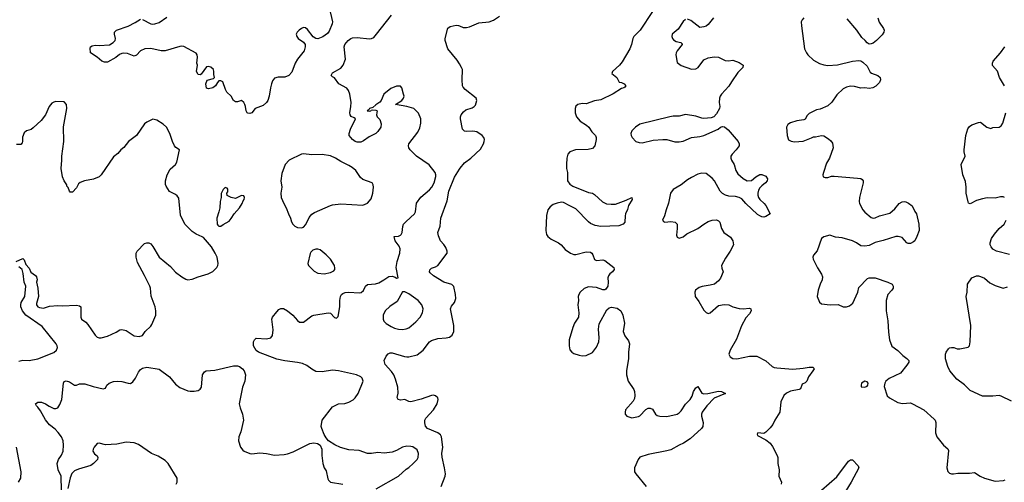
# Model space of a CAD drawing. Header units: inches. Extents: x 2001573 to 2220545, y 644482 to 846830.
# Tile 689 of 755: x 2165740 to 2175280, y 761409 to 765892. Entities that reach past the tile are written whole.
import ezdxf

# ---------------------------------------------------------------- set-up
doc = ezdxf.new("R2010")
doc.units = ezdxf.units.IN
doc.header["$MEASUREMENT"] = 0
doc.layers.add('C1766', color=7, linetype='Continuous')
doc.layers.add('C1776', color=7, linetype='Continuous')

msp = doc.modelspace()

# ---------------------------------------------------------------- linework, layer by layer
at = {"layer": 'C1766', "color": 5}
for points, elevation in [([(2168737.6, 766010), (2168770.3, 765870), (2168768.4, 765850), (2168739.9, 765780.1), (2168721.7, 765758.3), (2168676, 765724), (2168630, 765707.3), (2168610, 765709.6), (2168584.2, 765724.2), (2168530, 765797), (2168510, 765813.3), (2168490, 765814.7), (2168470, 765807.8), (2168446.4, 765790), (2168428.6, 765770), (2168419.3, 765750), (2168423.8, 765730), (2168439.1, 765710), (2168490, 765673), (2168504.4, 765650), (2168506.4, 765630), (2168494.9, 765590), (2168430.4, 765510), (2168408.2, 765470), (2168375.2, 765384.8), (2168348, 765352), (2168310, 765335.1), (2168245.2, 765334.8), (2168210, 765326), (2168190, 765299.3), (2168178.7, 765270), (2168168.6, 765230), (2168158, 765150), (2168144, 765110), (2168130, 765089.2), (2168099.8, 765060.2), (2168022, 765030), (2167990, 764988.7), (2167970, 764982), (2167950, 764985.2), (2167945.2, 764990), (2167933.2, 765010), (2167929.2, 765050), (2167921.2, 765070), (2167910, 765088.7), (2167890, 765108), (2167850, 765095.3), (2167830, 765095.3), (2167810, 765108), (2167789.2, 765150), (2167747.3, 765190), (2167734.3, 765214.3), (2167708, 765290), (2167690, 765299), (2167670, 765298), (2167656, 765284), (2167637.3, 765250), (2167610, 765232.3), (2167570, 765221.2), (2167550, 765229), (2167544, 765270), (2167555.3, 765304.7), (2167619, 765321), (2167628, 765330), (2167620.2, 765360.2), (2167621.2, 765390), (2167616, 765410), (2167592.4, 765432.4), (2167570, 765438.7), (2167550, 765434), (2167497.3, 765362.7), (2167490, 765359), (2167470, 765362), (2167454, 765390), (2167461.2, 765450), (2167457.2, 765470), (2167461.2, 765530), (2167459, 765550), (2167450, 765568), (2167330, 765633.3), (2167310, 765636.3), (2167290, 765632.6), (2167150, 765588.5), (2167110, 765591.1), (2167010, 765613.5), (2166951.4, 765608.6), (2166909.2, 765590.8), (2166870, 765547.8), (2166850, 765537.6), (2166784.7, 765564.7), (2166750, 765567.9), (2166730, 765564.1), (2166706.4, 765553.6), (2166670, 765524), (2166590, 765479.7), (2166561.2, 765481.1), (2166534, 765490), (2166489.7, 765529.7), (2166426.6, 765570), (2166423.6, 765616.4), (2166426.6, 765630), (2166440.8, 765639.2), (2166470, 765645.3), (2166510, 765642), (2166610, 765648.7), (2166646, 765670), (2166663.7, 765690), (2166669.4, 765710), (2166659.5, 765750), (2166659.5, 765770), (2166679.3, 765790), (2166789.8, 765830.2), (2166857, 765863), (2166910, 765895.5)], 340), ([(2166930, 765892.4), (2167010, 765850.4), (2167030, 765847.2), (2167050, 765850.4), (2167090, 765866), (2167164.9, 765915.1)], 340), ([(2169195.3, 761344.7), (2169409.3, 761470), (2169483.9, 761536.1), (2169510, 761552.4), (2169553.6, 761590), (2169589.6, 761630), (2169599.7, 761650), (2169604.2, 761690), (2169590, 761722.7), (2169550, 761751.8), (2169530, 761757.6), (2169490, 761758.7), (2169450, 761749.6), (2169390, 761716.9), (2169350, 761702.4), (2169271.9, 761691.9), (2169210, 761698), (2169150, 761687), (2169110, 761687), (2169030, 761716.2), (2168930, 761724.5), (2168847.9, 761747.9), (2168793.6, 761773.6), (2168732.1, 761812.1), (2168710, 761839), (2168690, 761874), (2168666, 761930), (2168662.4, 761950), (2168669.6, 762010.4), (2168770, 762140.7), (2168828, 762170), (2168890, 762173.7), (2168930, 762187), (2168970, 762208.7), (2168990, 762226.4), (2169018.9, 762270), (2169069.3, 762389.3), (2169057.7, 762417.7), (2169044, 762430), (2169002, 762450), (2168829, 762490), (2168770, 762494.6), (2168670, 762480.9), (2168610, 762484), (2168570, 762505.6), (2168521.5, 762541.5), (2168479, 762559), (2168430, 762571.1), (2168310, 762586), (2168230, 762601.2), (2168054, 762670), (2168030, 762686.6), (2168004, 762730), (2168004, 762770), (2168014, 762790), (2168030, 762806), (2168130, 762798.4), (2168172.7, 762810), (2168187.7, 762832.3), (2168194.9, 762885.1), (2168182.6, 762990), (2168189.8, 763010), (2168230, 763061.5), (2168250, 763082.4), (2168270, 763094), (2168294.5, 763094.5), (2168333, 763070), (2168387.7, 763027.7), (2168430, 762977.3), (2168450, 762960.7), (2168490, 762962), (2168570, 763021.6), (2168590, 763028.2), (2168730, 763050.5), (2168750, 763047.3), (2168790, 763006.8), (2168810, 763001), (2168824, 763016), (2168840.5, 763110), (2168840.5, 763170), (2168849.6, 763210), (2168858.4, 763230), (2168870, 763239.5), (2168892.4, 763247.6), (2168930, 763251.3), (2169030, 763243.6), (2169050, 763247.4), (2169071.4, 763268.6), (2169089.3, 763310.7), (2169110, 763326.5), (2169186.6, 763333.4), (2169218, 763342), (2169269.2, 763370), (2169315.1, 763404.9), (2169350, 763405.5), (2169377.1, 763397.1), (2169390, 763387.3), (2169406, 763390), (2169387.3, 763490), (2169397.8, 763550), (2169423.1, 763630), (2169425.4, 763670), (2169416.6, 763696.6), (2169378, 763750), (2169369.2, 763790), (2169410, 763795.3), (2169430, 763802.4), (2169436.3, 763810), (2169446.4, 763830), (2169450.9, 763889.1), (2169458.9, 763910), (2169483, 763937), (2169566, 764010), (2169575.4, 764030), (2169586.1, 764113.9), (2169627.4, 764172.6), (2169710, 764243.6), (2169734.5, 764270), (2169756.8, 764310), (2169772.5, 764372.5), (2169772.8, 764390), (2169765.6, 764410), (2169706.2, 764486.2), (2169583.6, 764570), (2169523.6, 764630), (2169511.6, 764650), (2169507.8, 764670), (2169511.6, 764690), (2169596.6, 764803.4), (2169617.1, 764842.9), (2169627.1, 764890), (2169625.1, 764930), (2169605.4, 764985.4), (2169559.3, 765030), (2169490, 765052.1), (2169382, 765070), (2169442.7, 765110), (2169459.5, 765130), (2169463.7, 765150), (2169459.3, 765170), (2169442, 765230), (2169430, 765248), (2169390, 765249), (2169335.9, 765224.1), (2169268.5, 765171.5), (2169241.6, 765110), (2169228.8, 765091.2), (2169190, 765067), (2169160.5, 765039.5), (2169127.7, 765030), (2169122.8, 765017.2), (2169107.7, 765010), (2169130, 765006.4), (2169142, 765010), (2169144, 765016), (2169160.9, 765019.1), (2169190, 765016.3), (2169204.7, 765010), (2169197.1, 764970), (2169202, 764950), (2169230, 764925.5), (2169243, 764883), (2169238, 764850), (2169210, 764807.8), (2169190.2, 764789.8), (2169124.7, 764755.3), (2169070, 764716.3), (2169046.3, 764706.3), (2169010, 764705.1), (2168990, 764711.8), (2168965.1, 764730), (2168933.2, 764770), (2168932.3, 764790), (2168943.7, 764830), (2168994, 764930), (2168981.2, 764941.2), (2168952.9, 764952.9), (2168942, 764970), (2168939.7, 764990), (2168949.8, 765050), (2168950.9, 765090), (2168939.7, 765170), (2168926.2, 765206.2), (2168910, 765229.5), (2168831.2, 765271.2), (2168790, 765329.2), (2168770, 765339), (2168759, 765350), (2168770, 765376), (2168850, 765423), (2168875.1, 765450), (2168896.2, 765510), (2168884, 765630), (2168888.7, 765650), (2168922, 765690), (2168948.7, 765710), (2168965.4, 765714.6), (2169010, 765719.3), (2169130, 765705.3), (2169150, 765708.7), (2169170, 765720.5), (2169198, 765750), (2169343.3, 765936.7)], 340), ([(2170000, 765463.9), (2169978.2, 765498.2), (2169888.1, 765608.1), (2169863.2, 765690), (2169862.4, 765710), (2169889.2, 765810.8), (2169910, 765826.4), (2169970, 765839.6), (2169990, 765836.9), (2170000, 765832.8)], 320), ([(2165704, 763550), (2165770, 763578), (2165783.5, 763563.5), (2165799.9, 763519.9), (2165830, 763482.8), (2165846.9, 763446.9), (2165892.4, 763412.4), (2165901.1, 763401.1), (2165910.6, 763370), (2165904, 763350), (2165916, 763290), (2165922, 763210), (2165903, 763143), (2165904, 763130), (2165916, 763110), (2165930, 763102), (2165970, 763097.3), (2166030, 763114.8), (2166110, 763123), (2166150, 763120.5), (2166290, 763126), (2166319.6, 763119.6), (2166332, 763110), (2166331, 763010), (2166338, 762990), (2166379.9, 762959.9), (2166399.5, 762939.5), (2166470, 762833.4), (2166490, 762815.5), (2166510, 762810.5), (2166530, 762810.5), (2166590, 762824.4), (2166674.7, 762865.3), (2166710, 762887.3), (2166730, 762890.7), (2166770, 762880.7), (2166850, 762827.3), (2166897.5, 762822.5), (2166930, 762831.3), (2166954, 762870), (2167010, 762921), (2167021.5, 762938.5), (2167058, 763030), (2167058, 763070), (2167051.6, 763110), (2167013.3, 763213.3), (2167006.6, 763290), (2167000.4, 763310), (2166950, 763413.6), (2166880.2, 763539.8), (2166869.6, 763590), (2166869.4, 763630), (2166877.2, 763650), (2166950, 763722.8), (2166970, 763730.7), (2166990, 763730.7), (2167010, 763718.8), (2167030, 763694.8), (2167090.4, 763590), (2167200.2, 763500.2), (2167250, 763443.8), (2167310, 763398.8), (2167350, 763376), (2167370, 763371), (2167410, 763376), (2167470, 763401), (2167566, 763430), (2167610, 763452), (2167649.1, 763490.9), (2167659, 763510), (2167664, 763530), (2167652.3, 763590), (2167635.1, 763630), (2167597.2, 763690), (2167520.2, 763780.2), (2167509.1, 763789.1), (2167450, 763814), (2167410, 763839.3), (2167341.2, 763910), (2167298.6, 763998.6), (2167282.7, 764162.7), (2167266.3, 764186.3), (2167250, 764199), (2167190, 764228), (2167158, 764278), (2167153.6, 764293.6), (2167153.2, 764330), (2167169.3, 764390), (2167197.6, 764442.4), (2167250, 764487.3), (2167263.7, 764510), (2167289, 764630), (2167253.8, 764653.8), (2167240.9, 764670), (2167220.7, 764710), (2167193.6, 764790), (2167161.6, 764850), (2167130, 764880.7), (2167070, 764919.3), (2167030, 764929.3), (2166970, 764898), (2166950, 764882.7), (2166870.7, 764770), (2166794.8, 764710), (2166750, 764654), (2166721, 764630), (2166690, 764594), (2166650, 764564), (2166530.4, 764389.6), (2166510.5, 764369.5), (2166454.4, 764345.6), (2166368.7, 764331.3), (2166325.1, 764314.9), (2166310, 764301.2), (2166290, 764263.7), (2166250, 764222), (2166230, 764222), (2166222, 764230), (2166210, 764266), (2166198, 764278), (2166195.3, 764290), (2166169.3, 764329.3), (2166154, 764370), (2166142, 764450), (2166149.4, 764530), (2166147.3, 764570), (2166167.2, 764712.8), (2166165.4, 764854.6), (2166196, 765030), (2166192.7, 765070), (2166170, 765095.3), (2166090, 765099), (2166070, 765094), (2166050, 765082), (2166026.8, 765050), (2165990.7, 764970), (2165946.6, 764913.4), (2165870, 764842.7), (2165850, 764829.3), (2165805.2, 764814.8), (2165783, 764797), (2165767.1, 764752.9), (2165766.8, 764710), (2165762.8, 764697.2), (2165750, 764682), (2165710, 764682)], 360), ([(2169822.7, 761370), (2169862, 761470), (2169865.1, 761490), (2169856.9, 761550), (2169832.2, 761652.2), (2169831, 761690), (2169838.7, 761750), (2169827.1, 761850), (2169816.9, 761870), (2169791.3, 761890), (2169689.7, 761930), (2169671.7, 761951.7), (2169664.4, 761984.4), (2169665.6, 762010), (2169674, 762030), (2169748.1, 762110), (2169786, 762170), (2169795.6, 762210), (2169790, 762229.2), (2169770, 762247.8), (2169750, 762252.8), (2169730, 762249.7), (2169630, 762213.5), (2169530, 762187.8), (2169511.6, 762191.6), (2169470, 762212.7), (2169430, 762206), (2169408, 762210), (2169397.2, 762230), (2169406.8, 762273.2), (2169402.9, 762330), (2169381.6, 762410), (2169366, 762450), (2169343.6, 762483.6), (2169280.4, 762550), (2169270.6, 762590), (2169289.9, 762630.1), (2169310, 762652.5), (2169330, 762664.2), (2169350, 762662.4), (2169466.8, 762626.8), (2169490, 762623.5), (2169510, 762624.8), (2169590, 762645.5), (2169648.7, 762690), (2169710, 762768.8), (2169730, 762783.1), (2169790, 762804.2), (2169871.3, 762808.7), (2169903.6, 762816.4), (2169930, 762834.8), (2169947, 762870), (2169947.3, 762930), (2169914, 763090), (2169923.8, 763116.2), (2169952, 763150), (2169965.1, 763190), (2169963.6, 763230), (2169947.6, 763307.6), (2169925.4, 763325.4), (2169850, 763349.8), (2169747.8, 763410), (2169718, 763438), (2169711.2, 763450), (2169712.8, 763467.2), (2169730, 763483.1), (2169770, 763495.8), (2169791.2, 763508.8), (2169880.3, 763630), (2169881.6, 763650), (2169870, 763684), (2169850, 763713.3), (2169815.8, 763750), (2169797.3, 763797.3), (2169789.8, 763830), (2169814, 763890), (2169819.1, 763970), (2169883, 764137), (2169898.8, 764230), (2169952.6, 764367.4), (2170000, 764442.7)], 320), ([(2165730, 762581.7), (2165770, 762592), (2165830, 762590.4), (2165915.6, 762604.4), (2166070, 762668.5), (2166097.6, 762690), (2166104.8, 762715.2), (2166103.6, 762730), (2166093.6, 762750), (2165957.7, 762917.7), (2165799.7, 763030), (2165768.4, 763070), (2165752.1, 763110), (2165750.9, 763130), (2165755.4, 763150), (2165789.7, 763210), (2165800.7, 763310), (2165782.9, 763350), (2165773.6, 763433.6), (2165762.7, 763470), (2165730, 763497.2)], 360), ([(2166145.3, 761330), (2166141, 761470), (2166112.7, 761530), (2166103.7, 761590), (2166115.1, 761630), (2166146.2, 761673.8), (2166162, 761710), (2166165.6, 761770), (2166160.5, 761810), (2166145.1, 761850), (2166113.2, 761893.2), (2166083.3, 761923.3), (2166030, 761965.1), (2165990, 762014), (2165940.8, 762100.8), (2165916.9, 762136.9), (2165902.7, 762150), (2165894, 762170), (2165915.5, 762184.5), (2165950, 762184.9), (2165990, 762170.7), (2166025.5, 762145.5), (2166070, 762124.9), (2166090, 762122.8), (2166110, 762130.8), (2166130, 762162.8), (2166148.6, 762211.4), (2166162.7, 762370), (2166170, 762384.7), (2166190, 762394), (2166221.4, 762381.4), (2166271.6, 762351.6), (2166290, 762351.3), (2166318, 762362), (2166370, 762363), (2166450, 762336.4), (2166550, 762313.4), (2166570, 762322.8), (2166584.5, 762350), (2166606, 762370), (2166650, 762384.9), (2166690, 762387.8), (2166730, 762384.6), (2166790, 762368.4), (2166812.7, 762367.3), (2166835.8, 762384.2), (2166860.3, 762419.7), (2166890, 762477.1), (2166910, 762501.3), (2166930, 762516), (2166970, 762524.2), (2167090, 762504.9), (2167190, 762430.4), (2167250, 762361.3), (2167290, 762328.7), (2167370, 762295.6), (2167390, 762291.6), (2167430, 762292.9), (2167470, 762299.5), (2167490, 762310.6), (2167499.7, 762330), (2167511.8, 762450), (2167530, 762479.1), (2167547.8, 762490), (2167630, 762497.3), (2167810, 762538.5), (2167850, 762538), (2167870.8, 762530), (2167898.8, 762510), (2167914.8, 762490), (2167926.8, 762450), (2167921.3, 762390), (2167899, 762330), (2167866.9, 762170), (2167874.7, 762130), (2167899.6, 762070), (2167907.4, 762010), (2167881.2, 761898.8), (2167863.7, 761850), (2167859.3, 761810), (2167878, 761750), (2167900.6, 761720.6), (2167914.8, 761710), (2167970, 761688.2), (2167990, 761686.2), (2168065, 761695), (2168130, 761688.6), (2168210, 761673.8), (2168302.2, 761677.8), (2168335.4, 761684.6), (2168390, 761705.3), (2168550, 761786.4), (2168590, 761790.5), (2168624.5, 761784.5), (2168650.4, 761770.4), (2168668, 761730), (2168666.4, 761670), (2168675.5, 761590), (2168690.4, 761550.4), (2168710, 761522), (2168724.5, 761444.5), (2168730.7, 761430.7), (2168750, 761411.3), (2168870, 761390.4)], 340), ([(2165727.8, 761410), (2165751.2, 761450), (2165752.6, 761510), (2165709.3, 761749.3)], 360), ([(2167256.8, 761390), (2167264.8, 761410), (2167265.6, 761450), (2167178.2, 761590), (2167150, 761619.2), (2167081.4, 761661.4), (2167016.3, 761690), (2166890, 761775.1), (2166850, 761790.9), (2166770, 761796.8), (2166681.4, 761778.6), (2166571.1, 761771.1), (2166510, 761789.6), (2166490, 761785.1), (2166460.5, 761750), (2166450.6, 761730), (2166448, 761710), (2166463.8, 761683.8), (2166490, 761664.7), (2166497.3, 761650), (2166494.8, 761630), (2166456, 761590), (2166428, 761572), (2166310, 761536.9), (2166270, 761519.1), (2166254.6, 761505.4), (2166245.6, 761494.4), (2166227.4, 761452.6), (2166205, 761350)], 340)]:
    msp.add_lwpolyline(points, dxfattribs=dict(at, elevation=elevation))
for points, elevation in [([(2168490, 764593.2), (2168470, 764589.3), (2168350.4, 764529.6), (2168310.4, 764489.6), (2168279.9, 764400.1), (2168270.5, 764330), (2168280.5, 764270), (2168270.6, 764210), (2168274, 764170), (2168299.1, 764110), (2168322, 764070), (2168343, 764010), (2168364.9, 763970), (2168372.8, 763932.8), (2168386, 763910), (2168406, 763890), (2168430, 763877.3), (2168470, 763874), (2168490, 763882.8), (2168513.1, 763906.9), (2168543.9, 763976.1), (2168570, 764006.8), (2168595.5, 764024.5), (2168750, 764092.7), (2168770, 764099.3), (2168850, 764106.4), (2169064.1, 764095.9), (2169110, 764114), (2169144.4, 764155.6), (2169162, 764210), (2169169.2, 764270), (2169165.2, 764290), (2169154, 764310), (2169063, 764343), (2169042.7, 764362.7), (2168997, 764430), (2168960.6, 764460.6), (2168930, 764479.7), (2168850, 764516.9), (2168799.3, 764550), (2168750, 764571.3), (2168670, 764586), (2168570, 764583.7)], 360), ([(2167730, 764266), (2167710, 764246), (2167692.7, 764207.3), (2167692, 764170), (2167681, 764130), (2167678.8, 764070), (2167670.8, 764030), (2167651, 763970), (2167651.6, 763911.6), (2167659.6, 763899.6), (2167670, 763892), (2167690, 763892), (2167710, 763906), (2167770, 763940.7), (2167790, 763964), (2167817, 764010), (2167869, 764070), (2167895.3, 764110), (2167904, 764136), (2167915.3, 764150), (2167918, 764170), (2167910, 764186), (2167890, 764188), (2167830, 764158), (2167788.9, 764168.9), (2167748.4, 764188.4), (2167746, 764210), (2167755.3, 764224.7), (2167755.3, 764250), (2167750, 764258)], 360), ([(2168630, 763669.3), (2168610.7, 763669.3), (2168580.7, 763659.3), (2168560.7, 763639.3), (2168554.4, 763625.6), (2168531.3, 763530), (2168538, 763510), (2168594.4, 763454.4), (2168630, 763435.8), (2168690, 763430.4), (2168750, 763441.6), (2168782, 763458), (2168793.2, 763470), (2168794.8, 763485.2), (2168789.5, 763510), (2168751.4, 763570), (2168710, 763614), (2168650, 763662.7)], 360), ([(2169450, 763255.3), (2169397.3, 763162.7), (2169326.3, 763113.7), (2169280.3, 763070), (2169261.7, 763030), (2169260.3, 762990), (2169269.4, 762969.4), (2169289.3, 762949.3), (2169338, 762918), (2169370, 762903.1), (2169410, 762893.1), (2169450, 762890.3), (2169484.2, 762895.8), (2169510, 762906.7), (2169576.6, 762963.4), (2169618.7, 763010), (2169641.6, 763050), (2169649.6, 763090), (2169635.6, 763130), (2169600.9, 763170), (2169510, 763235.1), (2169470, 763254)], 340)]:
    msp.add_lwpolyline(points, close=True, dxfattribs=dict(at, elevation=elevation))
at = {"layer": 'C1776', "color": 5}
for points, elevation in [([(2170000, 765832.8), (2170037.4, 765817.4), (2170070, 765814.7), (2170098.3, 765821.7), (2170190, 765862.7), (2170290, 765871.1), (2170330, 765886.5), (2170390, 765927.1)], 320), ([(2171870, 765971.6), (2171753.1, 765790), (2171691.7, 765730), (2171681.5, 765710), (2171669, 765651), (2171651.6, 765608.4), (2171576.7, 765483.3), (2171550.3, 765449.7), (2171484, 765390), (2171476, 765370), (2171526, 765330), (2171547.5, 765287.5), (2171570, 765282.8), (2171596, 765270), (2171612, 765250), (2171603.6, 765236.4), (2171594, 765230), (2171570, 765226), (2171490, 765171.8), (2171370, 765114), (2171310, 765104.2), (2171230, 765077.7), (2171190, 765078.5), (2171149, 765071), (2171127.2, 765052.8), (2171120.4, 765030), (2171120.4, 764990), (2171133.4, 764950), (2171170, 764907.3), (2171230.4, 764870.4), (2171254.8, 764850), (2171283.9, 764803.9), (2171318, 764770), (2171326.7, 764750), (2171324.9, 764730), (2171312.2, 764670), (2171290, 764645.1), (2171247.2, 764632.8), (2171124.7, 764630), (2171070, 764611.5), (2171050.4, 764590), (2171040.3, 764550), (2171036.5, 764490), (2171038.7, 764450), (2171048.6, 764410), (2171049, 764329), (2171070, 764297.1), (2171099.4, 764279.4), (2171250, 764217.1), (2171290, 764210.4), (2171310, 764199.1), (2171386, 764126), (2171427.1, 764107.1), (2171470, 764103.2), (2171514.3, 764105.7), (2171615.8, 764144.2), (2171670.4, 764170.4), (2171674.9, 764150), (2171637.3, 764090), (2171628, 764052), (2171610.4, 764009.6), (2171605.5, 763990), (2171603.8, 763930), (2171587.3, 763910), (2171544.4, 763895.6), (2171370, 763886.6), (2171316.3, 763896.3), (2171270, 763916.9), (2171250, 763932.6), (2171130, 764059.3), (2171070, 764086.6), (2171010, 764120.9), (2170990, 764123.1), (2170946.1, 764113.9), (2170910, 764099.7), (2170880.2, 764079.8), (2170857.6, 764050), (2170844.9, 763995), (2170838.2, 763850), (2170845.3, 763810), (2170857.6, 763790), (2170890, 763764.9), (2170962, 763730), (2170987.7, 763710), (2171025.5, 763665.5), (2171076, 763630), (2171110, 763618), (2171130, 763617.1), (2171230, 763642.4), (2171270, 763639.1), (2171282.8, 763630), (2171292.8, 763612.8), (2171308.3, 763568.3), (2171330, 763559.1), (2171390, 763563.7), (2171410, 763559.5), (2171498, 763490), (2171500.5, 763470), (2171484.9, 763450), (2171456.3, 763430), (2171443.8, 763410), (2171437.6, 763390), (2171441.7, 763350), (2171438.7, 763310), (2171419.5, 763280.5), (2171410, 763274.5), (2171390, 763273.6), (2171330, 763297.4), (2171250, 763303.1), (2171210, 763286.3), (2171170.4, 763250), (2171158.7, 763230), (2171152, 763210), (2171153.4, 763170), (2171147.2, 763130), (2171157.4, 763050), (2171153.4, 763010), (2171115.3, 762950), (2171099.6, 762910), (2171064.4, 762790), (2171062.8, 762730), (2171071.4, 762691.4), (2171090, 762670.4), (2171110, 762658), (2171160.2, 762640.2), (2171190, 762634), (2171230, 762637.8), (2171290, 762666.7), (2171330, 762717.6), (2171350.7, 762770), (2171354.6, 762810), (2171348.3, 762891.7), (2171354.1, 762945.8), (2171430, 763081), (2171450, 763099.1), (2171474.8, 763105.2), (2171530, 763096.4), (2171564.9, 763070), (2171584.4, 763030), (2171600.3, 762950), (2171586, 762870), (2171603.8, 762830), (2171639.8, 762779.8), (2171649.1, 762750), (2171639.6, 762670), (2171639.2, 762610), (2171618.3, 762490), (2171618.7, 762450), (2171637.1, 762390), (2171688.9, 762308.9), (2171695.8, 762290), (2171700.3, 762250), (2171697.4, 762222.6), (2171684, 762196), (2171610.6, 762110), (2171605.5, 762090), (2171608, 762070), (2171624, 762050), (2171670, 762035.3), (2171734.6, 762045.4), (2171750, 762052.7), (2171806.6, 762113.4), (2171830, 762127.7), (2171850, 762127.7), (2171870, 762118.8), (2171900.7, 762070), (2171918, 762058), (2171942, 762050), (2172010, 762047.6), (2172110, 762070.3), (2172130, 762081.1), (2172150, 762101.3), (2172190, 762166.3), (2172236.8, 762210), (2172256.1, 762243.9), (2172270, 762290.4), (2172290, 762324.4), (2172310, 762337.3), (2172350, 762273.4), (2172370, 762265.5), (2172408.8, 762268.9), (2172510, 762291.9), (2172541, 762290), (2172578, 762270), (2172470, 762225.6), (2172396.9, 762150), (2172353.4, 762090), (2172344.9, 762070), (2172346, 762050), (2172361.6, 761990), (2172360.5, 761950), (2172347.7, 761930), (2172236.4, 761830), (2172171.9, 761788.1), (2172130, 761769.7), (2172050, 761724.8), (2172010, 761712.7), (2171830, 761678.5), (2171750, 761651.5), (2171733, 761630), (2171697.1, 761550), (2171697.1, 761510), (2171708.2, 761490), (2171810, 761368.8)], 320), ([(2172190, 765892.7), (2172170, 765874), (2172119.1, 765800.9), (2172061, 765750), (2172058.8, 765730), (2172064, 765710), (2172074.9, 765694.9), (2172100.6, 765680.6), (2172144.7, 765670), (2172157.3, 765657.3), (2172158.8, 765650), (2172110.4, 765590), (2172100.4, 765570), (2172097.1, 765550), (2172110, 765478), (2172148.3, 765448.3), (2172250, 765413), (2172290, 765414.4), (2172314, 765430), (2172370, 765501.6), (2172410, 765521.6), (2172470, 765533.4), (2172510, 765527.7), (2172575.2, 765495.2), (2172606.8, 765493.2), (2172650, 765498.8), (2172710, 765477.3), (2172750.7, 765450), (2172746.8, 765430), (2172698.6, 765381.4), (2172635.3, 765290), (2172612.4, 765247.6), (2172539.1, 765170), (2172527.3, 765150), (2172520.7, 765130), (2172517.3, 765090), (2172522.8, 765050), (2172521, 765030), (2172490, 764978), (2172464.7, 764950), (2172439.9, 764940.1), (2172370, 764933.3), (2172350, 764936.3), (2172290, 764958.3), (2172190, 764974), (2172130, 764958.3), (2172070, 764956), (2172038, 764950), (2171750, 764878), (2171707.3, 764850), (2171670, 764813.2), (2171661.6, 764790), (2171663, 764770), (2171674, 764750), (2171710, 764710.7), (2171740.6, 764700.6), (2171770, 764699.5), (2171876.8, 764723.2), (2171971.8, 764731.8), (2172009.4, 764729.4), (2172087.3, 764707.3), (2172130, 764708), (2172170, 764716.1), (2172250, 764749.1), (2172330, 764759.1), (2172369.3, 764770), (2172508.7, 764830), (2172530, 764851), (2172550, 764856), (2172570, 764854.8), (2172605.2, 764825.2), (2172700.7, 764710), (2172710.6, 764690), (2172710.4, 764670), (2172681.3, 764630), (2172643.7, 764590), (2172631.9, 764570), (2172630.3, 764550), (2172637.6, 764530), (2172662.6, 764490), (2172680.3, 764430), (2172697.8, 764397.8), (2172750, 764352.2), (2172790, 764331.8), (2172830, 764334.4), (2172872.7, 764370), (2172910.4, 764390.4), (2172931.7, 764391.7), (2172970, 764374.8), (2172986, 764350), (2172981, 764330), (2172966, 764310), (2172930, 764282.7), (2172910, 764261.2), (2172899, 764241), (2172890.4, 764210), (2172890.4, 764190), (2172897.1, 764170), (2172910.5, 764150), (2172953, 764110), (2172968, 764090), (2173011.3, 764010), (2172970, 763984), (2172950, 763979.3), (2172930, 763982.9), (2172910, 763989.6), (2172890, 764003.6), (2172776.3, 764110), (2172735.3, 764155.3), (2172712.3, 764170), (2172677, 764177), (2172610, 764180.5), (2172579.3, 764190), (2172550, 764208.2), (2172528.3, 764230), (2172471.8, 764331.8), (2172450, 764357.6), (2172390, 764400.9), (2172350, 764405.6), (2172310, 764395.6), (2172250, 764363), (2172210, 764338.7), (2172150, 764291.3), (2172070, 764246.6), (2172047, 764210), (2172026.1, 764113.9), (2172002.4, 764050), (2171988.3, 763991.7), (2171967.7, 763947.7), (2171976.9, 763936.9), (2171991, 763931), (2172050, 763934.8), (2172090, 763931), (2172110, 763911.3), (2172111.3, 763870), (2172103.5, 763803.5), (2172110, 763784.7), (2172130, 763776), (2172170, 763786.8), (2172204.5, 763815.5), (2172310, 763867.3), (2172368.6, 763911.5), (2172410, 763935.3), (2172450, 763948.4), (2172490, 763953), (2172510, 763944), (2172524, 763930), (2172540.5, 763870), (2172564, 763830), (2172625.9, 763785.8), (2172650.3, 763750.3), (2172654.9, 763710), (2172624.9, 763650), (2172578.4, 763581.6), (2172540.4, 763510), (2172543.1, 763483.1), (2172557.3, 763450), (2172531.5, 763388.5), (2172510, 763362.7), (2172471.3, 763330), (2172430, 763318.4), (2172351.9, 763308.1), (2172323.1, 763296.9), (2172288.2, 763271.8), (2172280.7, 763250), (2172284, 763210), (2172321.2, 763161.2), (2172370, 763077.3), (2172390, 763054.8), (2172410, 763046), (2172430, 763051), (2172510, 763122.8), (2172566.6, 763133.4), (2172610, 763128), (2172650.4, 763110.4), (2172710, 763094.9), (2172750, 763090.4), (2172810, 763097.3), (2172824.7, 763090), (2172826.8, 763070), (2172810, 763041.2), (2172776.5, 763003.5), (2172733.8, 762926.2), (2172685.4, 762794.6), (2172623.8, 762690), (2172610.7, 762650), (2172624.1, 762624.1), (2172650.4, 762610.4), (2172690, 762604.9), (2172810, 762632.2), (2172882, 762630), (2172970, 762587.7), (2173031.7, 762531.7), (2173050, 762522.4), (2173077.4, 762517.4), (2173230, 762505.1), (2173330, 762514.7), (2173390, 762526.3), (2173424.1, 762524.1), (2173435.8, 762515.8), (2173438, 762510), (2173426.4, 762490), (2173382, 762430), (2173368, 762390), (2173350, 762372), (2173320.4, 762359.6), (2173304.5, 762315.5), (2173292.1, 762307.9), (2173207.3, 762292.7), (2173170, 762271.6), (2173144.4, 762250), (2173115.3, 762190), (2173106.7, 762090), (2173057.1, 762010), (2173038, 761970), (2173010, 761936), (2172970, 761894), (2172950, 761882), (2172892.7, 761887.3), (2172884.7, 761875.3), (2172890, 761862), (2172970, 761821), (2173010, 761787.3), (2173035.3, 761755.3), (2173079.3, 761670), (2173084.4, 761650), (2173085.3, 761590), (2173098, 761530), (2173094, 761470), (2173122.8, 761410), (2173118, 761390)], 340), ([(2172462, 765910), (2172410, 765844), (2172391.3, 765830), (2172370, 765821.2), (2172330, 765815.3), (2172242.5, 765882.5), (2172210, 765896)], 340), ([(2173338, 765910), (2173321.6, 765890), (2173313, 765870), (2173313.7, 765833.7), (2173344.9, 765610), (2173363.1, 765570), (2173377.6, 765550), (2173430, 765500.3), (2173490, 765467), (2173530, 765454.9), (2173571.2, 765448.8), (2173665.1, 765454.9), (2173810, 765488.2), (2173870, 765496.3), (2173890, 765494), (2173910, 765481), (2173950, 765441), (2173982, 765382), (2173993, 765373), (2174056, 765350), (2174078, 765330), (2174081, 765310), (2174070, 765282), (2174033.7, 765246.3), (2174007.1, 765232.9), (2173970, 765224), (2173930, 765232.7), (2173890, 765229.5), (2173830, 765243.7), (2173790, 765246.6), (2173750, 765238.4), (2173717.7, 765222.3), (2173656.7, 765163.3), (2173608.3, 765091.7), (2173570, 765057.2), (2173494.4, 765025.6), (2173462, 765018), (2173390, 764984), (2173370, 764962), (2173350.8, 764929.2), (2173338, 764922), (2173270, 764913.2), (2173207.1, 764892.9), (2173182.3, 764877.7), (2173170.5, 764849.5), (2173174.9, 764770), (2173190, 764727.3), (2173214.6, 764714.6), (2173248.5, 764708.5), (2173330, 764713.4), (2173413.2, 764746.8), (2173430, 764758), (2173450, 764758), (2173509.4, 764770.6), (2173530, 764766), (2173576.8, 764736.8), (2173598.5, 764718.5), (2173615.2, 764695.2), (2173620.5, 764650), (2173584.9, 764550), (2173558.4, 764501.6), (2173526.8, 764410), (2173521, 764390), (2173526, 764370), (2173543, 764363), (2173570, 764363), (2173605.4, 764374.6), (2173630, 764376.9), (2173856.5, 764356.5), (2173890, 764351.6), (2173902.9, 764342.9), (2173914, 764330), (2173912.3, 764312.3), (2173876.1, 764170), (2173874, 764130), (2173877.8, 764110), (2173910, 764048), (2173930, 764025.5), (2173990, 763975.5), (2174010, 763968.2), (2174030, 763970.6), (2174070, 763990.4), (2174170, 764017), (2174220.5, 764059.5), (2174261.2, 764110), (2174290, 764127.3), (2174310.5, 764130.5), (2174327.1, 764127.1), (2174353.2, 764113.2), (2174387.1, 764087.1), (2174413.7, 764033.7), (2174430.8, 764010), (2174450.5, 763910.5), (2174454, 763850), (2174434, 763790), (2174414, 763750), (2174401.4, 763738.6), (2174370, 763722.7), (2174350, 763722.7), (2174335.3, 763730), (2174290, 763781.2), (2174251.7, 763791.7), (2174230, 763789.6), (2174107.7, 763752.3), (2174030, 763734.3), (2173970, 763704.2), (2173930, 763697.6), (2173890, 763702), (2173849, 763730), (2173810, 763749.5), (2173710, 763778.9), (2173643.9, 763783.9), (2173590, 763803.7), (2173530, 763787), (2173508.4, 763770), (2173467.2, 763652.8), (2173430.7, 763610), (2173424, 763590), (2173427.7, 763570), (2173470, 763486), (2173510, 763427.3), (2173519.3, 763399.3), (2173515.6, 763370), (2173495.3, 763330), (2173475.8, 763270), (2173468, 763210), (2173490, 763156), (2173510, 763137.3), (2173591.7, 763128.3), (2173670, 763132.7), (2173718, 763110), (2173752, 763108), (2173780.2, 763119.8), (2173814, 763146), (2173859.3, 763250), (2173870, 763298), (2173955.5, 763384.5), (2173971.6, 763391.6), (2174030, 763390.8), (2174152, 763350), (2174192, 763330), (2174204.7, 763310), (2174202, 763290), (2174191.3, 763270), (2174151.3, 763230), (2174136, 763170), (2174134.4, 763145.6), (2174136.3, 763070), (2174152.8, 762972.8), (2174156.8, 762863.2), (2174167.7, 762790), (2174190, 762726.8), (2174250, 762686.8), (2174298.4, 762638.4), (2174336, 762610), (2174354.8, 762590), (2174354.4, 762574.4), (2174336.1, 762543.9), (2174272.8, 762467.2), (2174164.7, 762415.3), (2174131, 762390), (2174121, 762370), (2174116.9, 762336.9), (2174146.4, 762246.4), (2174166.4, 762226.4), (2174250, 762184), (2174294.4, 762174.4), (2174370, 762179.1), (2174390, 762170.6), (2174498.8, 762110), (2174601.7, 762021.7), (2174610.3, 762010.3), (2174615.8, 761990), (2174613, 761890), (2174624.9, 761850), (2174690.5, 761770), (2174732, 761732), (2174738.3, 761718.3), (2174723.1, 761550), (2174733.7, 761513.7), (2174750, 761499.3), (2174770, 761492.2), (2174787.7, 761492.3), (2174830, 761497.1), (2174943.6, 761496.4), (2174990, 761503), (2175047.5, 761467.5), (2175088.5, 761448.5), (2175190, 761419.5), (2175273.8, 761426.2), (2175290, 761434)], 360), ([(2174054.2, 765910), (2174068, 765868), (2174110, 765806.8), (2174115.3, 765790), (2174112.8, 765770), (2174096.4, 765743.6), (2174040.5, 765690), (2174010, 765665.6), (2173990, 765657), (2173970, 765655.1), (2173950, 765666.6), (2173932.7, 765690), (2173898.9, 765718.9), (2173850, 765791.3), (2173759, 765899)], 360), ([(2175283, 765250), (2175233, 765330), (2175214.5, 765394.5), (2175167.2, 765447.2), (2175165.2, 765470), (2175173.2, 765490), (2175244, 765570), (2175284, 765630)], 360), ([(2170000, 764442.7), (2170006.7, 764453.3), (2170050, 764504), (2170109.5, 764550), (2170203.9, 764636), (2170235.1, 764690), (2170241.7, 764710), (2170242.2, 764730), (2170235.6, 764750), (2170221.2, 764770), (2170170, 764803.5), (2170131.2, 764811.2), (2170068, 764808), (2170050, 764812), (2170029.6, 764830), (2170011.4, 764930), (2170011.6, 764950), (2170018.4, 764970), (2170040.7, 764999.3), (2170062.8, 765017.2), (2170122.5, 765037.5), (2170144, 765050), (2170156.6, 765063.4), (2170169.2, 765110), (2170164, 765130), (2170054.9, 765214.9), (2170036.9, 765236.9), (2170031.4, 765251.5), (2170026, 765310), (2170029.6, 765410), (2170021.6, 765430), (2170000, 765463.9)], 320), ([(2175282, 764170), (2175270, 764175.1), (2175243.4, 764176.6), (2175190, 764161.2), (2175114.9, 764165.1), (2175070, 764157), (2175010, 764140.9), (2174950, 764108), (2174934.6, 764114.6), (2174930, 764126), (2174912, 764210), (2174912, 764270), (2174902.9, 764322.9), (2174878, 764390), (2174862, 764490), (2174901.2, 764570), (2174892.3, 764610), (2174892.1, 764632.1), (2174907.8, 764770), (2174926.5, 764833.5), (2174942.7, 764857.3), (2174965.8, 764874.2), (2175030, 764896), (2175050, 764898), (2175110, 764850.8), (2175130, 764842.8), (2175150, 764838.8), (2175170, 764846.8), (2175230, 764851), (2175250, 764864.7), (2175266, 764890), (2175294, 764990)], 360), ([(2175330, 763617.6), (2175204, 763650), (2175169.7, 763669.7), (2175152.3, 763690), (2175142.9, 763710), (2175143.6, 763730), (2175156.9, 763770), (2175185.9, 763814.1), (2175230, 763867.7), (2175277.2, 763910), (2175298, 763950)], 360), ([(2175350, 762194), (2175250, 762244), (2175230, 762249), (2175170, 762242.7), (2175070, 762243.7), (2174950, 762297.2), (2174893.4, 762353.4), (2174821.2, 762410), (2174751.8, 762490), (2174731.8, 762530), (2174710, 762606), (2174709.3, 762650), (2174717.2, 762670), (2174738.6, 762701.4), (2174750, 762711), (2174770, 762716), (2174790, 762714.8), (2174823.5, 762703.5), (2174850, 762702.8), (2174930, 762718), (2174942, 762730), (2174949.1, 762770.9), (2174957, 762930), (2174911.4, 763210), (2174920.5, 763250), (2174924.5, 763330), (2174966.6, 763390), (2175010, 763408.4), (2175030, 763410.4), (2175050, 763404.4), (2175086.7, 763386.7), (2175140.9, 763340.9), (2175190, 763317.3), (2175270, 763290.8), (2175310, 763302.8)], 360), ([(2173510, 761332), (2173657.7, 761462.3), (2173770, 761615.5), (2173790, 761628), (2173810, 761627.3), (2173862.8, 761570), (2173870.6, 761550), (2173797, 761410), (2173708.8, 761270)], 340)]:
    msp.add_lwpolyline(points, dxfattribs=dict(at, elevation=elevation))
at = {"layer": 'C1776', "color": 5, "elevation": 360}
msp.add_lwpolyline([(2173930, 762388.7), (2173898, 762370), (2173892, 762350), (2173894, 762334), (2173930, 762332), (2173950, 762342), (2173958, 762350), (2173962, 762370), (2173950, 762382)], close=True, dxfattribs=at)

doc.saveas('drawing.dxf')
